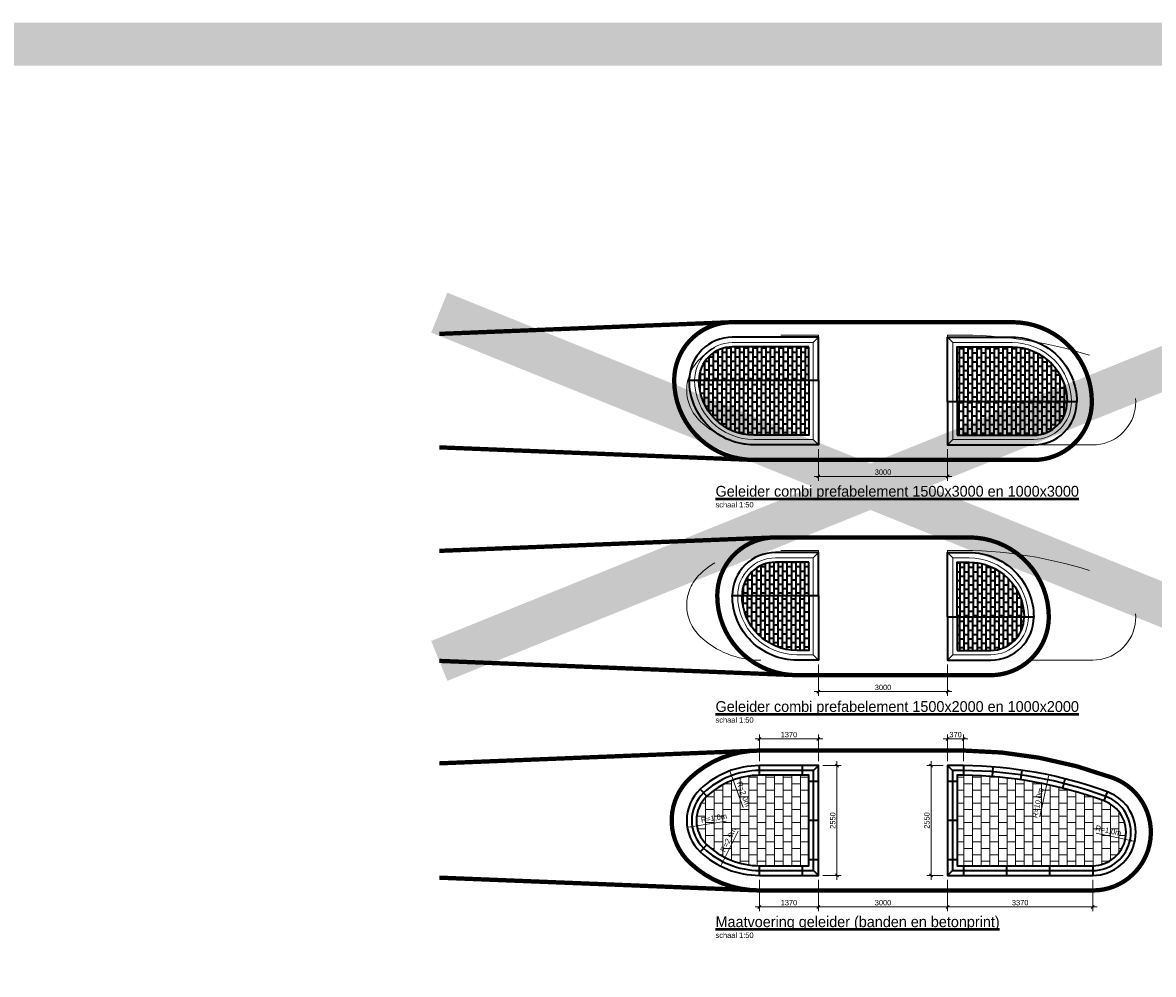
# Model space of a CAD drawing. Header units: metres. Extents: x -699 to 2316, y -1199 to 781.
# Tile 301 of 593: x 440 to 466, y 151 to 173. Entities that reach past the tile are written whole.
import ezdxf

# ---------------------------------------------------------------- set-up
doc = ezdxf.new("R2010")
doc.units = ezdxf.units.M
doc.header["$PDMODE"] = 1
doc.linetypes.add('HIDDEN2', pattern=[4.7625, 3.175, -1.5875])
for name, color, linetype, lineweight in [('N-WE-VH-KANTOPSLUITING-G', 251, 'Continuous', 35), ('N-WE-VH-KANTVERHARDING-G', 210, 'Continuous', 35), ('N-WE-VH-VERHARDING_BETONSTRAATSTEEN-A', 252, 'Continuous', 18), ('N-WE-VW-MARKERING_LANGS_STREEP_DOORGETROKKEN_010-G', 7, 'Continuous', 13), ('vh-nw-bm_50', 7, 'Continuous', 25), ('vh-nw-drempel', 7, 'Continuous', 35), ('X-XX-AL-T25', 7, 'Continuous', 25), ('X-XX-AL-T50', 130, 'Continuous', 50)]:
    doc.layers.add(name, color=color, linetype=linetype, lineweight=lineweight)
doc.layers.add('to-xx-view', color=1, linetype='Continuous', lineweight=25, plot=False)
doc.styles.add('rtw_iso', font='iso-rtw.shx')
doc.dimstyles.new('RTW-LGO-50-AZ', dxfattribs={"dimtxt": 0.125, "dimasz": 0.125, "dimexe": 0.1, "dimexo": 0.1, "dimgap": 0.035, "dimtad": 1, "dimzin": 0, "dimdsep": 46, "dimtxsty": 'rtw_iso', "dimblk1": 'RTW-TIC', "dimblk2": 'RTW-TIC', "dimsah": 1, "dimcen": 2.5, "dimdle": 2, "dimclrd": 8, "dimclre": 8, "dimclrt": 256, "dimaunit": 2, "dimadec": 6, "dimazin": 0, "dimtfac": 1, "dimtdec": 4, "dimtmove": 0, "dimatfit": 0, "dimldrblk": 'RTW-TIC', "dimfxl": 1, "dimtolj": 1, "dimtzin": 0, "dimlwd": 18, "dimlwe": 18, "dimarcsym": 0})
pattern_1 = [(0, (152.98473, -10.73999), (0.2, 0.15), [0.2, -0.2]), (90, (152.98473, -10.73999), (-0.2, 1e-17), [])]

# ---------------------------------------------------------------- blocks, each defined once
blk = doc.blocks.new('RTW-L_ARR-v1')
at = {"color": 0, "linetype": 'ByBlock', "lineweight": 18}
blk.add_solid([(-5, 0.8), (-5, -0.8), (0, 0)], dxfattribs=at)
blk = doc.blocks.new('RTW-TIC')
at = {"color": 0, "lineweight": 18}
for p, q in [((0, 0), (-1, 0)), ((-0.28, -0.28), (0.28, 0.28)), ((0, 0), (0, 0.8)), ((0, 0), (0.8, 0)), ((0, 0), (0, -0.8))]:
    blk.add_line(p, q, dxfattribs=at)
blk = doc.blocks.new('*D168')
at = {"layer": 'Defpoints', "color": 0, "transparency": 16777216}
for p in [(461.205, 153.182), (464.575, 153.182), (464.575, 152.45)]:
    blk.add_point(p, dxfattribs=at)
at = {"layer": 'vh-nw-bm_50', "color": 8, "lineweight": 18, "transparency": 16777216}
for p, q in [((461.205, 153.082), (461.205, 152.35)), ((464.575, 153.082), (464.575, 152.35)), ((461.33, 152.45), (464.45, 152.45))]:
    blk.add_line(p, q, dxfattribs=at)
at = {"layer": 'vh-nw-bm_50', "color": 8, "lineweight": 18, "transparency": 16777216, "xscale": 0.125, "yscale": 0.125, "zscale": 0.125, "rotation": 180}
blk.add_blockref('RTW-TIC', (461.205, 152.45), dxfattribs=at)
at = {"layer": 'vh-nw-bm_50', "color": 8, "lineweight": 18, "transparency": 16777216, "xscale": 0.125, "yscale": 0.125, "zscale": 0.125}
blk.add_blockref('RTW-TIC', (464.575, 152.45), dxfattribs=at)
at = {"layer": 'vh-nw-bm_50', "transparency": 16777216, "insert": (462.89, 152.548), "char_height": 0.125, "attachment_point": 5, "style": 'rtw_iso'}
blk.add_mtext('\\A1;3370', dxfattribs=at)
blk = doc.blocks.new('*D169')
at = {"layer": 'Defpoints', "color": 0, "transparency": 16777216}
for p in [(461.205, 155.732), (460.822, 153.182), (461.205, 153.182)]:
    blk.add_point(p, dxfattribs=at)
at = {"layer": 'vh-nw-bm_50', "color": 8, "lineweight": 18, "transparency": 16777216}
for p, q in [((461.105, 155.732), (460.722, 155.732)), ((460.822, 155.607), (460.822, 153.307)), ((461.105, 153.182), (460.722, 153.182))]:
    blk.add_line(p, q, dxfattribs=at)
at = {"layer": 'vh-nw-bm_50', "color": 8, "lineweight": 18, "transparency": 16777216, "xscale": 0.125, "yscale": 0.125, "zscale": 0.125}
for p, rotation in [((460.822, 155.732), 90), ((460.822, 153.182), 270)]:
    blk.add_blockref('RTW-TIC', p, dxfattribs=dict(at, rotation=rotation))
at = {"layer": 'vh-nw-bm_50', "transparency": 16777216, "insert": (460.724, 154.457), "char_height": 0.125, "attachment_point": 5, "rotation": 90, "style": 'rtw_iso'}
blk.add_mtext('\\A1;2550', dxfattribs=at)
blk = doc.blocks.new('*D170')
at = {"layer": 'Defpoints', "color": 0, "transparency": 16777216}
for p in [(458.205, 155.732), (458.205, 153.182), (458.636, 153.182)]:
    blk.add_point(p, dxfattribs=at)
at = {"layer": 'vh-nw-bm_50', "color": 8, "lineweight": 18, "transparency": 16777216}
for p, q in [((458.305, 155.732), (458.736, 155.732)), ((458.636, 155.607), (458.636, 153.307)), ((458.305, 153.182), (458.736, 153.182))]:
    blk.add_line(p, q, dxfattribs=at)
at = {"layer": 'vh-nw-bm_50', "color": 8, "lineweight": 18, "transparency": 16777216, "xscale": 0.125, "yscale": 0.125, "zscale": 0.125}
for p, rotation in [((458.636, 155.732), 90), ((458.636, 153.182), 270)]:
    blk.add_blockref('RTW-TIC', p, dxfattribs=dict(at, rotation=rotation))
at = {"layer": 'vh-nw-bm_50', "transparency": 16777216, "insert": (458.538, 154.457), "char_height": 0.125, "attachment_point": 5, "rotation": 90, "style": 'rtw_iso'}
blk.add_mtext('\\A1;2550', dxfattribs=at)
blk = doc.blocks.new('*D171')
at = {"layer": 'Defpoints', "color": 0, "transparency": 16777216}
for p in [(456.835, 156.353), (456.835, 155.732), (458.205, 155.732)]:
    blk.add_point(p, dxfattribs=at)
at = {"layer": 'vh-nw-bm_50', "color": 8, "lineweight": 18, "transparency": 16777216}
for p, q in [((456.835, 155.832), (456.835, 156.453)), ((458.08, 156.353), (456.96, 156.353)), ((458.205, 155.832), (458.205, 156.453))]:
    blk.add_line(p, q, dxfattribs=at)
at = {"layer": 'vh-nw-bm_50', "color": 8, "lineweight": 18, "transparency": 16777216, "xscale": 0.125, "yscale": 0.125, "zscale": 0.125, "rotation": 180}
blk.add_blockref('RTW-TIC', (456.835, 156.353), dxfattribs=at)
at = {"layer": 'vh-nw-bm_50', "color": 8, "lineweight": 18, "transparency": 16777216, "xscale": 0.125, "yscale": 0.125, "zscale": 0.125}
blk.add_blockref('RTW-TIC', (458.205, 156.353), dxfattribs=at)
at = {"layer": 'vh-nw-bm_50', "transparency": 16777216, "insert": (457.52, 156.451), "char_height": 0.125, "attachment_point": 5, "style": 'rtw_iso'}
blk.add_mtext('\\A1;1370', dxfattribs=at)
blk = doc.blocks.new('*D172')
at = {"layer": 'Defpoints', "color": 0, "transparency": 16777216}
for p in [(461.205, 156.353), (461.205, 155.732), (461.575, 155.732)]:
    blk.add_point(p, dxfattribs=at)
at = {"layer": 'vh-nw-bm_50', "color": 8, "lineweight": 18, "transparency": 16777216}
for p, q in [((461.205, 155.832), (461.205, 156.453)), ((461.45, 156.353), (461.33, 156.353)), ((461.575, 155.832), (461.575, 156.453))]:
    blk.add_line(p, q, dxfattribs=at)
at = {"layer": 'vh-nw-bm_50', "color": 8, "lineweight": 18, "transparency": 16777216, "xscale": 0.125, "yscale": 0.125, "zscale": 0.125, "rotation": 180}
blk.add_blockref('RTW-TIC', (461.205, 156.353), dxfattribs=at)
at = {"layer": 'vh-nw-bm_50', "color": 8, "lineweight": 18, "transparency": 16777216, "xscale": 0.125, "yscale": 0.125, "zscale": 0.125}
blk.add_blockref('RTW-TIC', (461.575, 156.353), dxfattribs=at)
at = {"layer": 'vh-nw-bm_50', "transparency": 16777216, "insert": (461.39, 156.451), "char_height": 0.125, "attachment_point": 5, "style": 'rtw_iso'}
blk.add_mtext('\\A1;370', dxfattribs=at)
blk = doc.blocks.new('*D173')
at = {"layer": 'Defpoints', "color": 0, "transparency": 16777216}
for p in [(456.835, 153.182), (458.205, 153.182), (458.205, 152.45)]:
    blk.add_point(p, dxfattribs=at)
at = {"layer": 'vh-nw-bm_50', "color": 8, "lineweight": 18, "transparency": 16777216}
for p, q in [((456.835, 153.082), (456.835, 152.35)), ((458.205, 153.082), (458.205, 152.35)), ((456.96, 152.45), (458.08, 152.45))]:
    blk.add_line(p, q, dxfattribs=at)
at = {"layer": 'vh-nw-bm_50', "color": 8, "lineweight": 18, "transparency": 16777216, "xscale": 0.125, "yscale": 0.125, "zscale": 0.125, "rotation": 180}
blk.add_blockref('RTW-TIC', (456.835, 152.45), dxfattribs=at)
at = {"layer": 'vh-nw-bm_50', "color": 8, "lineweight": 18, "transparency": 16777216, "xscale": 0.125, "yscale": 0.125, "zscale": 0.125}
blk.add_blockref('RTW-TIC', (458.205, 152.45), dxfattribs=at)
at = {"layer": 'vh-nw-bm_50', "transparency": 16777216, "insert": (457.52, 152.548), "char_height": 0.125, "attachment_point": 5, "style": 'rtw_iso'}
blk.add_mtext('\\A1;1370', dxfattribs=at)
blk = doc.blocks.new('*D174')
at = {"layer": 'Defpoints', "color": 0, "transparency": 16777216}
for p in [(458.205, 153.182), (461.205, 153.182), (461.205, 152.45)]:
    blk.add_point(p, dxfattribs=at)
at = {"layer": 'vh-nw-bm_50', "color": 8, "lineweight": 18, "transparency": 16777216}
for p, q in [((458.205, 153.082), (458.205, 152.35)), ((461.205, 153.082), (461.205, 152.35)), ((458.33, 152.45), (461.08, 152.45))]:
    blk.add_line(p, q, dxfattribs=at)
at = {"layer": 'vh-nw-bm_50', "color": 8, "lineweight": 18, "transparency": 16777216, "xscale": 0.125, "yscale": 0.125, "zscale": 0.125, "rotation": 180}
blk.add_blockref('RTW-TIC', (458.205, 152.45), dxfattribs=at)
at = {"layer": 'vh-nw-bm_50', "color": 8, "lineweight": 18, "transparency": 16777216, "xscale": 0.125, "yscale": 0.125, "zscale": 0.125}
blk.add_blockref('RTW-TIC', (461.205, 152.45), dxfattribs=at)
at = {"layer": 'vh-nw-bm_50', "transparency": 16777216, "insert": (459.705, 152.548), "char_height": 0.125, "attachment_point": 5, "style": 'rtw_iso'}
blk.add_mtext('\\A1;3000', dxfattribs=at)
blk = doc.blocks.new('*D477')
at = {"layer": 'Defpoints', "color": 0, "transparency": 16777216}
for p in [(458.205, 158.182), (461.205, 158.182), (461.205, 157.45)]:
    blk.add_point(p, dxfattribs=at)
at = {"layer": 'vh-nw-bm_50', "color": 8, "lineweight": 18, "transparency": 16777216}
for p, q in [((458.205, 158.082), (458.205, 157.35)), ((461.205, 158.082), (461.205, 157.35)), ((458.33, 157.45), (461.08, 157.45))]:
    blk.add_line(p, q, dxfattribs=at)
at = {"layer": 'vh-nw-bm_50', "color": 8, "lineweight": 18, "transparency": 16777216, "xscale": 0.125, "yscale": 0.125, "zscale": 0.125, "rotation": 180}
blk.add_blockref('RTW-TIC', (458.205, 157.45), dxfattribs=at)
at = {"layer": 'vh-nw-bm_50', "color": 8, "lineweight": 18, "transparency": 16777216, "xscale": 0.125, "yscale": 0.125, "zscale": 0.125}
blk.add_blockref('RTW-TIC', (461.205, 157.45), dxfattribs=at)
at = {"layer": 'vh-nw-bm_50', "transparency": 16777216, "insert": (459.705, 157.548), "char_height": 0.125, "attachment_point": 5, "style": 'rtw_iso'}
blk.add_mtext('\\A1;3000', dxfattribs=at)
blk = doc.blocks.new('Prefabmiddengeleider-3000x1000')
at = {"layer": 'vh-nw-drempel'}
h = blk.add_hatch(dxfattribs=at)
h.set_pattern_fill('AR-B816', color=253, scale=0.0005, angle=270, style=0)
h.set_pattern_definition([(270, (-315.8679, -165.52724), (0.1016, -2e-17), []), (0, (-315.8679, -165.52724), (0.1016, 0.1016), [0.1016, -0.1016])])
edge = h.paths.add_edge_path()
edge.add_line((2.775, 0), (0.225, 0))
edge.add_line((0.225, 0), (0.225, -0.775))
edge.add_line((0.225, -0.775), (2, -0.775))
edge.add_arc((2, 0), 0.775, 270, 360)
at = {"layer": 'N-WE-VH-KANTOPSLUITING-G'}
for p, q in [((3, 0), (0, 0)), ((0.225, 0), (0.225, -0.775)), ((0.225, -0.775), (2, -0.775))]:
    blk.add_line(p, q, dxfattribs=at)
at = {"layer": 'N-WE-VH-KANTOPSLUITING-G', "lineweight": 5}
for p, q in [((0.125, 0), (0.125, -0.875)), ((0.125, -0.875), (0, -1)), ((0.125, -0.875), (2, -0.875))]:
    blk.add_line(p, q, dxfattribs=at)
at = {"layer": 'N-WE-VH-KANTOPSLUITING-G', "flags": 128}
blk.add_lwpolyline([(0, 0), (0, -1), (2, -1)], dxfattribs=at)
at = {"layer": 'N-WE-VH-KANTOPSLUITING-G'}
for radius in [1, 0.775]:
    blk.add_arc((2, 0), radius, 270, 0, dxfattribs=at)
at = {"layer": 'N-WE-VH-KANTOPSLUITING-G', "lineweight": 5}
blk.add_arc((2, 0), 0.875, 270, 0, dxfattribs=at)
blk = doc.blocks.new('Prefabmiddengeleider-3000x1500')
at = {"layer": 'vh-nw-drempel'}
h = blk.add_hatch(dxfattribs=at)
h.set_pattern_fill('AR-B816', color=253, scale=0.0005, angle=270, style=0)
h.set_pattern_definition([(270, (-316.3679, -166.02724), (0.1016, -2e-17), []), (0, (-316.3679, -166.02724), (0.1016, 0.1016), [0.1016, -0.1016])])
edge = h.paths.add_edge_path()
edge.add_line((2.775, 0), (0.225, 0))
edge.add_line((0.225, 0), (0.225, -1.275))
edge.add_line((0.225, -1.275), (1.5, -1.275))
edge.add_arc((1.5, 0), 1.275, 270, 360)
at = {"layer": 'N-WE-VH-KANTOPSLUITING-G', "lineweight": 5}
blk.add_line((0.125, -1.375), (0, -1.5), dxfattribs=at)
at = {"layer": 'N-WE-VH-KANTOPSLUITING-G', "lineweight": 5, "flags": 128}
blk.add_lwpolyline([(3, 0), (0, 0)], dxfattribs=at)
at = {"layer": 'N-WE-VH-KANTOPSLUITING-G', "flags": 128}
for points in [[(0, 0), (0, -1.5), (1.5, -1.5, 0.414214), (3, 0)], [(0.225, 0), (0.225, -1.275), (1.5, -1.275, 0.414214), (2.775, 0, 0.414214)]]:
    blk.add_lwpolyline(points, format="xyb", dxfattribs=at)
at = {"layer": 'N-WE-VH-KANTOPSLUITING-G', "lineweight": 5, "flags": 128}
blk.add_lwpolyline([(0.125, 0), (0.125, -1.375), (1.5, -1.375, 0.414214), (2.875, 0, 0.414214)], format="xyb", dxfattribs=at)
blk = doc.blocks.new('Prefabmiddengeleider-2000x1000')
at = {"layer": 'vh-nw-drempel'}
h = blk.add_hatch(dxfattribs=at)
h.set_pattern_fill('AR-B816', color=253, scale=0.0005, angle=270, style=0)
h.set_pattern_definition([(270, (-316.8679, -165.52724), (0.1016, -2e-17), []), (0, (-316.8679, -165.52724), (0.1016, 0.1016), [0.1016, -0.1016])])
edge = h.paths.add_edge_path()
edge.add_line((1.775, 0), (0.225, 0))
edge.add_line((0.225, 0), (0.225, -0.775))
edge.add_line((0.225, -0.775), (1, -0.775))
edge.add_arc((1, 0), 0.775, 270, 360)
at = {"layer": 'N-WE-VH-KANTOPSLUITING-G'}
for p, q in [((2, 0), (0, 0)), ((0.225, 0), (0.225, -0.775)), ((0.225, -0.775), (1, -0.775))]:
    blk.add_line(p, q, dxfattribs=at)
at = {"layer": 'N-WE-VH-KANTOPSLUITING-G', "lineweight": 5}
for p, q in [((0.125, 0), (0.125, -0.875)), ((0.125, -0.875), (0, -1)), ((0.125, -0.875), (1, -0.875))]:
    blk.add_line(p, q, dxfattribs=at)
at = {"layer": 'N-WE-VH-KANTOPSLUITING-G', "flags": 128}
blk.add_lwpolyline([(0, 0), (0, -1), (1, -1)], dxfattribs=at)
at = {"layer": 'N-WE-VH-KANTOPSLUITING-G'}
for radius in [1, 0.775]:
    blk.add_arc((1, 0), radius, 270, 0, dxfattribs=at)
at = {"layer": 'N-WE-VH-KANTOPSLUITING-G', "lineweight": 5}
blk.add_arc((1, 0), 0.875, 270, 0, dxfattribs=at)
blk = doc.blocks.new('Prefabmiddengeleider-2000x1500')
at = {"layer": 'vh-nw-drempel'}
h = blk.add_hatch(dxfattribs=at)
h.set_pattern_fill('AR-B816', color=253, scale=0.0005, angle=270, style=0)
h.set_pattern_definition([(270, (-317.3679, -166.02724), (0.1016, -2e-17), []), (0, (-317.3679, -166.02724), (0.1016, 0.1016), [0.1016, -0.1016])])
edge = h.paths.add_edge_path()
edge.add_line((1.775, 0), (0.225, 0))
edge.add_line((0.225, 0), (0.225, -1.275))
edge.add_line((0.225, -1.275), (0.5, -1.275))
edge.add_arc((0.5, 0), 1.275, 270, 360)
at = {"layer": 'N-WE-VH-KANTOPSLUITING-G', "lineweight": 5}
blk.add_line((0.125, -1.375), (0, -1.5), dxfattribs=at)
at = {"layer": 'N-WE-VH-KANTOPSLUITING-G', "lineweight": 5, "flags": 128}
blk.add_lwpolyline([(2, 0), (0, 0)], dxfattribs=at)
at = {"layer": 'N-WE-VH-KANTOPSLUITING-G', "flags": 128}
for points in [[(0, 0), (0, -1.5), (0.5, -1.5, 0.414214), (2, 0)], [(0.225, 0), (0.225, -1.275), (0.5, -1.275, 0.414214), (1.775, 0, 0.414214)]]:
    blk.add_lwpolyline(points, format="xyb", dxfattribs=at)
at = {"layer": 'N-WE-VH-KANTOPSLUITING-G', "lineweight": 5, "flags": 128}
blk.add_lwpolyline([(0.125, 0), (0.125, -1.375), (0.5, -1.375, 0.414214), (1.875, 0, 0.414214)], format="xyb", dxfattribs=at)
blk = doc.blocks.new('*D480')
at = {"layer": 'Defpoints', "color": 0, "transparency": 16777216}
for p in [(458.205, 163.182), (461.205, 163.182), (461.205, 162.45)]:
    blk.add_point(p, dxfattribs=at)
at = {"layer": 'vh-nw-bm_50', "color": 8, "lineweight": 18, "transparency": 16777216}
for p, q in [((458.205, 163.082), (458.205, 162.35)), ((461.205, 163.082), (461.205, 162.35)), ((458.33, 162.45), (461.08, 162.45))]:
    blk.add_line(p, q, dxfattribs=at)
at = {"layer": 'vh-nw-bm_50', "color": 8, "lineweight": 18, "transparency": 16777216, "xscale": 0.125, "yscale": 0.125, "zscale": 0.125, "rotation": 180}
blk.add_blockref('RTW-TIC', (458.205, 162.45), dxfattribs=at)
at = {"layer": 'vh-nw-bm_50', "color": 8, "lineweight": 18, "transparency": 16777216, "xscale": 0.125, "yscale": 0.125, "zscale": 0.125}
blk.add_blockref('RTW-TIC', (461.205, 162.45), dxfattribs=at)
at = {"layer": 'vh-nw-bm_50', "transparency": 16777216, "insert": (459.705, 162.548), "char_height": 0.125, "attachment_point": 5, "style": 'rtw_iso'}
blk.add_mtext('\\A1;3000', dxfattribs=at)

msp = doc.modelspace()

# ---------------------------------------------------------------- hatches: boundary and pattern name
at = {"layer": 'N-WE-VH-VERHARDING_BETONSTRAATSTEEN-A'}
h = msp.add_hatch(dxfattribs=at)
h.set_pattern_fill('VB-KLINKERVERHARDING', color=256, scale=0.2, style=0, pattern_type=2)
h.set_pattern_definition(pattern_1)
edge = h.paths.add_edge_path()
edge.add_arc((456.1462, 154.4571), 0.775, 133.53115, 226.46885)
edge.add_arc((456.835, 155.1821), 1.775, 226.46885, 270)
edge.add_line((456.835, 153.4071), (457.98, 153.4071))
edge.add_line((457.98, 153.4071), (457.98, 155.5071))
edge.add_line((457.98, 155.5071), (456.835, 155.5071))
edge.add_arc((456.835, 153.7321), 1.775, 90, 133.53115)
h = msp.add_hatch(dxfattribs=at)
h.set_pattern_fill('VB-KLINKERVERHARDING', color=256, scale=0.2, style=0, pattern_type=2)
h.set_pattern_definition(pattern_1)
edge = h.paths.add_edge_path()
edge.add_line((461.575, 155.5071), (461.43, 155.5071))
edge.add_line((461.43, 155.5071), (461.43, 153.4071))
edge.add_line((461.43, 153.4071), (464.575, 153.4071))
edge.add_arc((464.575, 154.1821), 0.775, 270, 430.09826)
edge.add_arc((461.4756, 145.7327), 9.7749, 69.8754, 89.4176)

# ---------------------------------------------------------------- linework, layer by layer
at = {"layer": 'N-WE-VH-KANTVERHARDING-G'}
for p, q in [((456.835, 155.5071), (456.835, 155.7321)), ((457.835, 155.5071), (457.835, 155.7321)), ((458.0899, 155.617), (458.205, 155.7321)), ((461.205, 155.7321), (461.3201, 155.617)), ((462.2483, 155.477), (462.2661, 155.7013)), ((462.903, 155.4028), (462.9358, 155.6254)), ((458.205, 155.3621), (457.98, 155.3621)), ((461.43, 155.3621), (461.205, 155.3621)), ((463.8835, 155.2064), (463.9389, 155.4244)), ((455.4575, 155.1821), (455.6125, 155.0189)), ((464.8388, 154.9108), (464.9154, 155.1223)), ((458.205, 154.4571), (457.98, 154.4571)), ((461.43, 154.4571), (461.205, 154.4571)), ((455.6125, 153.8952), (455.4575, 153.7321)), ((456.835, 153.1821), (456.835, 153.4071)), ((457.835, 153.1821), (457.835, 153.4071)), ((457.98, 153.5521), (458.205, 153.5521)), ((461.205, 153.5521), (461.43, 153.5521)), ((461.575, 153.4071), (461.575, 153.1821)), ((462.575, 153.4071), (462.575, 153.1821)), ((463.575, 153.4071), (463.575, 153.1821)), ((464.575, 153.4071), (464.575, 153.1821)), ((458.0899, 153.2971), (458.205, 153.1821)), ((461.3201, 153.2971), (461.205, 153.1821))]:
    msp.add_line(p, q, dxfattribs=at)
at = {"layer": 'N-WE-VH-KANTVERHARDING-G', "color": 20, "linetype": 'HIDDEN2', "lineweight": 13, "true_color": 0xff2a1b, "flags": 128}
for points in [[(455.4575, 165.1821, 0.4293119), (455.4575, 163.7321, 0.1922581), (456.835, 163.1821), (458.205, 163.1821), (458.205, 165.7321), (456.835, 165.7321, 0.1922581)], [(461.575, 165.7321), (461.205, 165.7321), (461.205, 163.1821), (464.575, 163.1821, 0.8398305), (464.9154, 165.1223, 0.0855221)], [(455.4575, 160.1821, 0.4293119), (455.4575, 158.7321, 0.1922581), (456.835, 158.1821), (458.205, 158.1821), (458.205, 160.7321), (456.835, 160.7321, 0.1922581)], [(461.575, 160.7321), (461.205, 160.7321), (461.205, 158.1821), (464.575, 158.1821, 0.8398305), (464.9154, 160.1223, 0.0855221)]]:
    msp.add_lwpolyline(points, format="xyb", close=True, dxfattribs=at)
at = {"layer": 'N-WE-VH-KANTVERHARDING-G'}
for points in [[(455.4575, 155.1821, 0.4293119), (455.4575, 153.7321, 0.1922581), (456.835, 153.1821), (458.205, 153.1821), (458.205, 155.7321), (456.835, 155.7321, 0.1922581)], [(461.575, 155.7321), (461.205, 155.7321), (461.205, 153.1821), (464.575, 153.1821, 0.8398305), (464.9154, 155.1223, 0.0855221)], [(455.5368, 155.0986, 0.4293119), (455.5368, 153.8155, 0.1922581), (456.835, 153.2971), (458.0899, 153.2971), (458.0899, 155.617), (456.835, 155.617, 0.1922581)], [(455.6125, 155.0189, 0.4293119), (455.6125, 153.8952, 0.1922581), (456.835, 153.4071), (457.98, 153.4071), (457.98, 155.5071), (456.835, 155.5071, 0.1922581)], [(461.575, 155.5071), (461.43, 155.5071), (461.43, 153.4071), (464.575, 153.4071, 0.8398305), (464.8388, 154.9108, 0.0854762)]]:
    msp.add_lwpolyline(points, format="xyb", close=True, dxfattribs=at)
msp.add_lwpolyline([(461.575, 155.7321), (461.575, 155.5071)], dxfattribs=at)
msp.add_lwpolyline([(464.575, 153.2946, 0.8398305), (464.8771, 155.0166, 0.0862706), (461.575, 155.617), (461.3201, 155.617), (461.3201, 153.2971), (464.575, 153.2971)], format="xyb", dxfattribs=at)
at = {"layer": 'N-WE-VW-MARKERING_LANGS_STREEP_DOORGETROKKEN_010-G', "color": 254, "const_width": 0.1}
for points in [[(449.3995, 165.7598), (456.205, 166.0321)], [(449.3995, 163.1243), (456.705, 162.8321)], [(449.3995, 160.7198), (457.205, 161.0321)], [(449.3995, 158.1643), (457.705, 157.8321)], [(449.3995, 155.7846), (456.835, 156.0821)], [(449.3995, 153.1295), (456.835, 152.8321)]]:
    msp.add_lwpolyline(points, dxfattribs=at)
for points in [[(457.205, 166.0321), (456.205, 166.0321, 0.4142136), (454.855, 164.6821, 0.4142136), (456.705, 162.8321), (463.205, 162.8321, 0.4142136), (464.555, 164.1821, 0.4142136), (462.705, 166.0321)], [(458.205, 161.0321), (457.205, 161.0321, 0.4142136), (455.855, 159.6821, 0.4142136), (457.705, 157.8321), (462.205, 157.8321, 0.4142136), (463.555, 159.1821, 0.4142136), (461.705, 161.0321)]]:
    msp.add_lwpolyline(points, format="xyb", close=True, dxfattribs=at)
for points in [[(458.555, 156.0821), (456.835, 156.0821, 0.1922581), (455.2164, 155.4358, 0.4293119), (455.2164, 153.4783, 0.1922581), (456.835, 152.8321), (458.555, 152.8321)], [(458.555, 152.8321), (464.575, 152.8321, 0.8396054), (465.0352, 155.4512, 0.0855495), (461.5767, 156.0821), (458.555, 156.0821)]]:
    msp.add_lwpolyline(points, format="xyb", dxfattribs=at)
at = {"layer": 'to-xx-view', "const_width": 1}
msp.add_lwpolyline([(275.9176, 172.4901), (479.4814, 172.4901), (479.4814, -14.1907), (275.9176, -14.1907)], close=True, dxfattribs=at)
for points in [[(449.3995, 158.1643), (469.4302, 166.2533)], [(469.4302, 158.1643), (449.3995, 166.2533)]]:
    msp.add_lwpolyline(points, dxfattribs=at)
at = {"layer": 'vh-nw-bm_50', "color": 8, "lineweight": 18}
for p, q in [((456.4584, 154.7576), (456.1542, 155.586)), ((463.3499, 154.5405), (463.5518, 155.4891)), ((456.062, 154.4433), (455.1841, 154.2995)), ((456.3442, 154.21), (455.9448, 153.419)), ((464.6566, 154.1644), (465.528, 153.9762))]:
    msp.add_line(p, q, dxfattribs=at)

# ---------------------------------------------------------------- block references
at = {"layer": 'N-WE-VH-KANTVERHARDING-G', "rotation": 180}
for name, p in [('Prefabmiddengeleider-3000x1000', (458.205, 164.6821)), ('Prefabmiddengeleider-2000x1000', (458.205, 159.6821))]:
    msp.add_blockref(name, p, dxfattribs=at)
at = {"layer": 'N-WE-VH-KANTVERHARDING-G', "xscale": -1, "rotation": 180}
for name, p in [('Prefabmiddengeleider-3000x1500', (461.205, 164.1821)), ('Prefabmiddengeleider-2000x1500', (461.205, 159.1821))]:
    msp.add_blockref(name, p, dxfattribs=at)
at = {"layer": 'N-WE-VH-KANTVERHARDING-G', "xscale": -1}
for name, p in [('Prefabmiddengeleider-3000x1500', (458.205, 164.6821)), ('Prefabmiddengeleider-2000x1500', (458.205, 159.6821))]:
    msp.add_blockref(name, p, dxfattribs=at)
at = {"layer": 'N-WE-VH-KANTVERHARDING-G'}
for name, p in [('Prefabmiddengeleider-3000x1000', (461.205, 164.1821)), ('Prefabmiddengeleider-2000x1000', (461.205, 159.1821))]:
    msp.add_blockref(name, p, dxfattribs=at)
at = {"layer": 'vh-nw-bm_50', "color": 8, "lineweight": 18}
for p, xscale, yscale, zscale, rotation in [((456.1455, 155.6095), 0.025, 0.025, 0.025, 110.164999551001), ((463.557, 155.5136), 0.025, 0.025, 0.025, 77.98677703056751), ((455.1594, 154.2955), 0.02500000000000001, 0.02500000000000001, 0.02500000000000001, 189.2972862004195), ((465.5524, 153.9709), 0.025, 0.025, 0.025, 347.8085872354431), ((455.9336, 153.3967), 0.025, 0.025, 0.025, 243.2105031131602)]:
    msp.add_blockref('RTW-L_ARR-v1', p, dxfattribs=dict(at, xscale=xscale, yscale=yscale, zscale=zscale, rotation=rotation))

# ---------------------------------------------------------------- texts
at = {"layer": 'vh-nw-bm_50', "char_height": 0.125, "attachment_point": 5, "style": 'rtw_iso'}
for s, insert, rotation in [('\\A1;R=2,0m', (456.4584, 155.0663), 290.165), ('\\A1;R=10,0m', (463.3099, 154.864), 77.98678), ('\\A1;R=1,0m', (455.7789, 154.5048), 9.29729), ('\\A1;R=2,0m', (456.1217, 154.0056), 63.2105), ('\\A1;R=1,0m', (464.9379, 154.2125), 347.80859)]:
    msp.add_mtext(s, dxfattribs=dict(at, insert=insert, rotation=rotation))
at = {"layer": 'X-XX-AL-T25', "style": 'rtw_iso'}
for p in [(455.8159, 161.7297), (455.8159, 156.7297), (455.8159, 151.7297)]:
    msp.add_text('schaal 1:50', height=0.125, dxfattribs=at).set_placement(p)
at = {"layer": 'X-XX-AL-T50', "style": 'rtw_iso'}
for s, p in [('%%UGeleider combi prefabelement 1500x3000 en 1000x3000', (455.8159, 161.9797)), ('%%UGeleider combi prefabelement 1500x2000 en 1000x2000', (455.8159, 156.9797)), ('%%UMaatvoering geleider (banden en betonprint)', (455.8159, 151.9797))]:
    msp.add_text(s, height=0.25, dxfattribs=at).set_placement(p)

# ---------------------------------------------------------------- dimensions: what is measured, and where the dimension line sits
at = {"layer": 'vh-nw-bm_50'}
for base, p1, p2, text, picture, middle in [((461.205, 162.4504), (458.205, 163.1821), (461.205, 163.1821), '3000', '*D480', (459.705, 162.5479)), ((461.205, 157.4504), (458.205, 158.1821), (461.205, 158.1821), '3000', '*D477', (459.705, 157.5479)), ((456.835, 156.3533), (458.205, 155.7321), (456.835, 155.7321), '1370', '*D171', (457.52, 156.4508)), ((461.205, 156.3533), (461.575, 155.7321), (461.205, 155.7321), '370', '*D172', (461.39, 156.4508)), ((458.205, 152.4504), (456.835, 153.1821), (458.205, 153.1821), '1370', '*D173', (457.52, 152.5479)), ((461.205, 152.4504), (458.205, 153.1821), (461.205, 153.1821), '3000', '*D174', (459.705, 152.5479)), ((464.575, 152.4504), (461.205, 153.1821), (464.575, 153.1821), '3370', '*D168', (462.89, 152.5479))]:
    dim = msp.add_linear_dim(base=base, p1=p1, p2=p2, text=text, dimstyle='RTW-LGO-50-AZ', dxfattribs=at)
    dim.commit()
    dim.dimension.update_dxf_attribs({"geometry": picture, "text_midpoint": middle})
for base, p1, p2, picture, middle in [((458.6359, 153.1821), (458.205, 155.7321), (458.205, 153.1821), '*D170', (458.5384, 154.4571)), ((460.8219, 153.1821), (461.205, 155.7321), (461.205, 153.1821), '*D169', (460.7244, 154.4571))]:
    dim = msp.add_linear_dim(base=base, p1=p1, p2=p2, angle=90, text='2550', dimstyle='RTW-LGO-50-AZ', dxfattribs=at)
    dim.commit()
    dim.dimension.update_dxf_attribs({"geometry": picture, "text_midpoint": middle})

doc.saveas('drawing.dxf')
